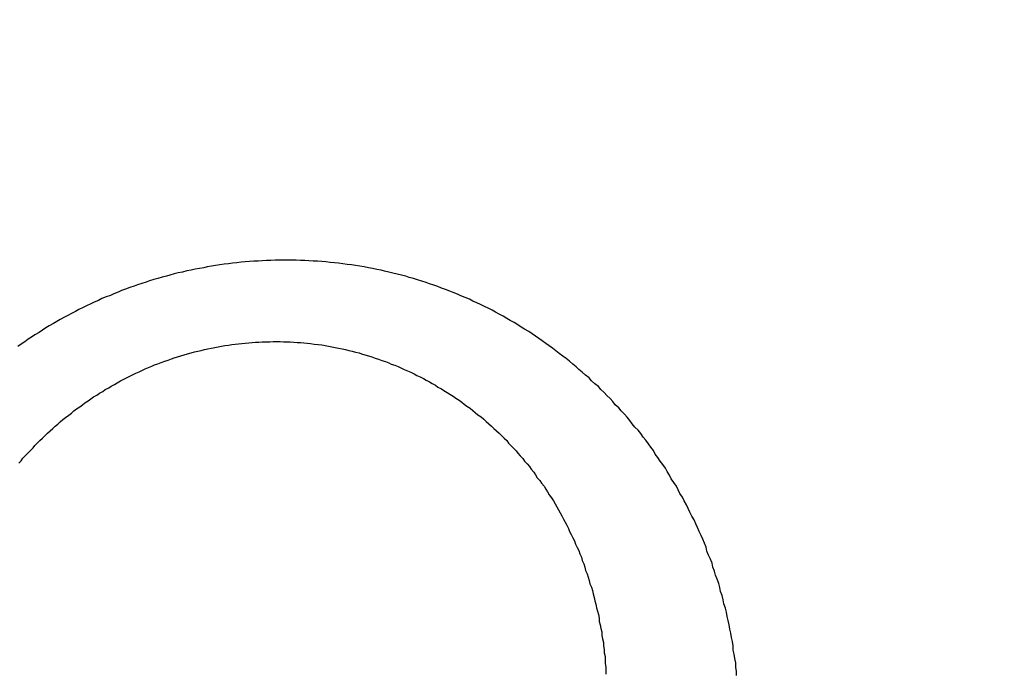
# Model space of a CAD drawing. Header units: millimetres. Extents: x 11979 to 23691, y 12825 to 41978.
# Tile 596 of 656: x 21622.862 to 21624.023, y 40479.165 to 40479.935. Entities that reach past the tile are written whole.
import ezdxf

# ---------------------------------------------------------------- set-up
doc = ezdxf.new("R2010")
doc.units = ezdxf.units.MM
for name, color, linetype in [('- niebieska cienka - izolacja', 120, 'Continuous'), ('-WYMIAR', 8, 'Continuous'), ('PROJEKTOWANE', 5, 'Continuous')]:
    doc.layers.add(name, color=color, linetype=linetype)
doc.styles.get("Standard").update_dxf_attribs({"font": 'arial.ttf'})
doc.dimstyles.new('CZA-KROPKA-50', dxfattribs={"dimtxt": 12, "dimasz": 1, "dimexe": 2, "dimexo": 25, "dimgap": 4, "dimtad": 1, "dimdec": 1, "dimrnd": 0.5, "dimzin": 9, "dimdsep": 46, "dimtxsty": 'Standard', "dimblk": 'CZA-KROPKA', "dimblk1": 'CZA-KROPKA', "dimblk2": 'CZA-KROPKA', "dimsah": 1, "dimcen": -20, "dimse1": 1, "dimse2": 1, "dimclrd": 8, "dimclre": 8, "dimclrt": 9, "dimadec": 0, "dimazin": 0, "dimtfac": 1, "dimtdec": 1, "dimtmove": 1, "dimatfit": 3, "dimldrblk": 'CZA-KROPKA', "dimfxl": 1, "dimtolj": 1, "dimtzin": 9, "dimarcsym": 0})

# ---------------------------------------------------------------- blocks, each defined once
blk = doc.blocks.new('CZA-KROPKA')
at = {"layer": '-WYMIAR', "linetype": 'ByBlock'}
for p, q in [((0, 10), (0, -10)), ((5, 0), (-5, 0))]:
    blk.add_line(p, q, dxfattribs=at)
at = {"layer": '-WYMIAR', "linetype": 'ByBlock', "const_width": 2.5}
blk.add_lwpolyline([(-1.25, 0, 1), (1.25, 0, 1)], format="xyb", close=True, dxfattribs=at)
blk = doc.blocks.new('*D1572')
at = {"layer": '-WYMIAR', "color": 8, "lineweight": -2}
blk.add_line((19929.2678, 40021.6846), (22203.2678, 40021.6846), dxfattribs=at)
at = {"layer": 'Defpoints', "color": 0}
for p in [(19928.2678, 40529.3414), (22204.2678, 40500.3414), (22204.2678, 40021.6846)]:
    blk.add_point(p, dxfattribs=at)
at = {"layer": '-WYMIAR', "color": 8, "lineweight": -2, "rotation": 180}
blk.add_blockref('CZA-KROPKA', (19928.2678, 40021.6846), dxfattribs=at)
at = {"layer": '-WYMIAR', "color": 8, "lineweight": -2}
blk.add_blockref('CZA-KROPKA', (22204.2678, 40021.6846), dxfattribs=at)
at = {"layer": '-WYMIAR', "color": 9, "insert": (21066.2678, 40031.8115), "char_height": 12, "attachment_point": 5}
blk.add_mtext('\\A1;2276', dxfattribs=at)
blk = doc.blocks.new('Pisuar NOVA PRO ze zintegrowanym ceramicznym sitkiem')
for points in [[(-0.004477, -0.24179, 0), (-0.004477, -0.24174, 0), (-0.004487, -0.24169, 0), (-0.004487, -0.24164, 0), (-0.004497, -0.241589, 0), (-0.004507, -0.241539, 0), (-0.004517, -0.24149, 0), (-0.004517, -0.24144, 0), (-0.004527, -0.24139, 0), (-0.004537, -0.24134, 0), (-0.004547, -0.24129, 0), (-0.004557, -0.241241, 0), (-0.004567, -0.241191, 0), (-0.004577, -0.241142, 0), (-0.004587, -0.241093, 0), (-0.004597, -0.241044, 0), (-0.004607, -0.240995, 0), (-0.004627, -0.240946, 0), (-0.004637, -0.240897, 0), (-0.004647, -0.240848, 0), (-0.004667, -0.2408, 0), (-0.004677, -0.240752, 0), (-0.004687, -0.240703, 0), (-0.004707, -0.240655, 0), (-0.004727, -0.240607, 0), (-0.004737, -0.24056, 0), (-0.004757, -0.240512, 0), (-0.004767, -0.240465, 0), (-0.004787, -0.240417, 0), (-0.004807, -0.24037, 0), (-0.004827, -0.240323, 0), (-0.004837, -0.240277, 0), (-0.004857, -0.24023, 0), (-0.004877, -0.240184, 0), (-0.004897, -0.240138, 0), (-0.004917, -0.240092, 0), (-0.004937, -0.240046, 0), (-0.004957, -0.240001, 0), (-0.004977, -0.239955, 0), (-0.005007, -0.23991, 0), (-0.005027, -0.239866, 0), (-0.005047, -0.239821, 0), (-0.005067, -0.239777, 0), (-0.005097, -0.239732, 0), (-0.005117, -0.239688, 0), (-0.005147, -0.239645, 0), (-0.005167, -0.239601, 0), (-0.005187, -0.239558, 0), (-0.005217, -0.239515, 0), (-0.005247, -0.239472, 0), (-0.005267, -0.23943, 0), (-0.005297, -0.239387, 0), (-0.005317, -0.239345, 0), (-0.005347, -0.239303, 0), (-0.005377, -0.239262, 0), (-0.005407, -0.239221, 0), (-0.005437, -0.23918, 0), (-0.005457, -0.239139, 0), (-0.005487, -0.239098, 0), (-0.005517, -0.239058, 0), (-0.005547, -0.239018, 0), (-0.005577, -0.238979, 0), (-0.005607, -0.238939, 0), (-0.005637, -0.2389, 0), (-0.005677, -0.238862, 0), (-0.005707, -0.238823, 0), (-0.005737, -0.238785, 0), (-0.005767, -0.238747, 0), (-0.005797, -0.238709, 0), (-0.005837, -0.238672, 0), (-0.005867, -0.238635, 0), (-0.005907, -0.238598, 0), (-0.005937, -0.238562, 0), (-0.005967, -0.238526, 0), (-0.006007, -0.23849, 0), (-0.006037, -0.238455, 0), (-0.006077, -0.23842, 0), (-0.006107, -0.238385, 0), (-0.006147, -0.238351, 0), (-0.006187, -0.238317, 0), (-0.006217, -0.238283, 0), (-0.006257, -0.238249, 0), (-0.006297, -0.238216, 0), (-0.006337, -0.238184, 0), (-0.006367, -0.238151, 0), (-0.006407, -0.238119, 0), (-0.006447, -0.238087, 0), (-0.006487, -0.238056, 0), (-0.006527, -0.238025, 0), (-0.006567, -0.237995, 0), (-0.006607, -0.237964, 0), (-0.006647, -0.237934, 0), (-0.006687, -0.237905, 0), (-0.006727, -0.237876, 0), (-0.006767, -0.237847, 0), (-0.006807, -0.237819, 0), (-0.006847, -0.237791, 0), (-0.006887, -0.237763, 0), (-0.006927, -0.237736, 0), (-0.006977, -0.237709, 0), (-0.007017, -0.237683, 0), (-0.007057, -0.237657, 0), (-0.007097, -0.237631, 0), (-0.007147, -0.237606, 0), (-0.007187, -0.237581, 0), (-0.007227, -0.237557, 0), (-0.007277, -0.237533, 0), (-0.007317, -0.237509, 0), (-0.007357, -0.237486, 0), (-0.007407, -0.237463, 0), (-0.007447, -0.237441, 0), (-0.007497, -0.237419, 0), (-0.007537, -0.237398, 0), (-0.007587, -0.237377, 0), (-0.007627, -0.237356, 0), (-0.007677, -0.237336, 0), (-0.007727, -0.237316, 0), (-0.007767, -0.237297, 0), (-0.007817, -0.237278, 0), (-0.007857, -0.237259, 0), (-0.007907, -0.237241, 0), (-0.007957, -0.237224, 0), (-0.007997, -0.237206, 0), (-0.008047, -0.23719, 0), (-0.008097, -0.237173, 0), (-0.008137, -0.237158, 0), (-0.008187, -0.237142, 0), (-0.008237, -0.237127, 0), (-0.008287, -0.237113, 0), (-0.008337, -0.237099, 0), (-0.008377, -0.237085, 0), (-0.008427, -0.237072, 0), (-0.008477, -0.23706, 0), (-0.008527, -0.237048, 0), (-0.008577, -0.237036, 0), (-0.008627, -0.237025, 0), (-0.008667, -0.237014, 0), (-0.008717, -0.237004, 0), (-0.008767, -0.236994, 0), (-0.008817, -0.236985, 0), (-0.008867, -0.236976, 0), (-0.008917, -0.236967, 0), (-0.008967, -0.236959, 0), (-0.009017, -0.236952, 0), (-0.009067, -0.236945, 0), (-0.009117, -0.236938, 0), (-0.009167, -0.236932, 0), (-0.009217, -0.236927, 0), (-0.009267, -0.236922, 0), (-0.009317, -0.236917, 0), (-0.009367, -0.236913, 0), (-0.009417, -0.236909, 0), (-0.009467, -0.236906, 0), (-0.009517, -0.236903, 0), (-0.009567, -0.236901, 0), (-0.009617, -0.236899, 0), (-0.009667, -0.236897, 0), (-0.009717, -0.236896, 0), (-0.009767, -0.236896, 0), (-0.009817, -0.236896, 0), (-0.009867, -0.236896, 0), (-0.009917, -0.236897, 0), (-0.009967, -0.236899, 0), (-0.010017, -0.236901, 0), (-0.010067, -0.236903, 0), (-0.010117, -0.236906, 0), (-0.010167, -0.236909, 0), (-0.010217, -0.236913, 0), (-0.010267, -0.236917, 0), (-0.010317, -0.236921, 0), (-0.010367, -0.236926, 0), (-0.010417, -0.236932, 0), (-0.010467, -0.236938, 0), (-0.010517, -0.236944, 0), (-0.010567, -0.236951, 0), (-0.010617, -0.236959, 0), (-0.010667, -0.236967, 0), (-0.010717, -0.236975, 0), (-0.010757, -0.236984, 0), (-0.010807, -0.236993, 0), (-0.010857, -0.237003, 0), (-0.010907, -0.237013, 0), (-0.010957, -0.237023, 0), (-0.011007, -0.237035, 0), (-0.011057, -0.237046, 0), (-0.011107, -0.237058, 0), (-0.011157, -0.237071, 0), (-0.011197, -0.237083, 0), (-0.011247, -0.237097, 0), (-0.011297, -0.237111, 0), (-0.011347, -0.237125, 0), (-0.011397, -0.237139, 0), (-0.011437, -0.237155, 0), (-0.011487, -0.23717, 0), (-0.011537, -0.237186, 0), (-0.011577, -0.237203, 0), (-0.011627, -0.237219, 0), (-0.011677, -0.237237, 0), (-0.011727, -0.237254, 0), (-0.011767, -0.237273, 0), (-0.011817, -0.237291, 0), (-0.011857, -0.23731, 0), (-0.011907, -0.237329, 0), (-0.011957, -0.237349, 0), (-0.011997, -0.237369, 0), (-0.012047, -0.23739, 0), (-0.012087, -0.237411, 0), (-0.012137, -0.237433, 0), (-0.012177, -0.237454, 0), (-0.012227, -0.237477, 0), (-0.012267, -0.237499, 0), (-0.012317, -0.237522, 0), (-0.012357, -0.237546, 0), (-0.012397, -0.237569, 0), (-0.012447, -0.237594, 0), (-0.012487, -0.237618, 0), (-0.012527, -0.237643, 0), (-0.012577, -0.237668, 0), (-0.012617, -0.237694, 0), (-0.012657, -0.23772, 0), (-0.012697, -0.237747, 0), (-0.012747, -0.237774, 0), (-0.012787, -0.237801, 0), (-0.012827, -0.237828, 0), (-0.012867, -0.237856, 0), (-0.012907, -0.237884, 0), (-0.012947, -0.237913, 0)], [(-0.012937, -0.239289, 0), (-0.012907, -0.239258, 0), (-0.012887, -0.239227, 0), (-0.012857, -0.239197, 0), (-0.012827, -0.239167, 0), (-0.012797, -0.239137, 0), (-0.012767, -0.239107, 0), (-0.012747, -0.239078, 0), (-0.012717, -0.239049, 0), (-0.012687, -0.23902, 0), (-0.012657, -0.238992, 0), (-0.012627, -0.238963, 0), (-0.012597, -0.238935, 0), (-0.012567, -0.238908, 0), (-0.012537, -0.23888, 0), (-0.012507, -0.238853, 0), (-0.012477, -0.238827, 0), (-0.012447, -0.2388, 0), (-0.012417, -0.238774, 0), (-0.012387, -0.238748, 0), (-0.012347, -0.238723, 0), (-0.012317, -0.238697, 0), (-0.012287, -0.238672, 0), (-0.012257, -0.238648, 0), (-0.012217, -0.238624, 0), (-0.012187, -0.2386, 0), (-0.012157, -0.238576, 0), (-0.012117, -0.238553, 0), (-0.012087, -0.23853, 0), (-0.012057, -0.238507, 0), (-0.012017, -0.238485, 0), (-0.011987, -0.238463, 0), (-0.011947, -0.238441, 0), (-0.011917, -0.23842, 0), (-0.011877, -0.238399, 0), (-0.011847, -0.238379, 0), (-0.011807, -0.238359, 0), (-0.011777, -0.238339, 0), (-0.011737, -0.238319, 0), (-0.011707, -0.2383, 0), (-0.011667, -0.238282, 0), (-0.011627, -0.238263, 0), (-0.011597, -0.238245, 0), (-0.011557, -0.238228, 0), (-0.011517, -0.23821, 0), (-0.011487, -0.238194, 0), (-0.011447, -0.238177, 0), (-0.011407, -0.238161, 0), (-0.011367, -0.238145, 0), (-0.011337, -0.23813, 0), (-0.011297, -0.238115, 0), (-0.011257, -0.238101, 0), (-0.011217, -0.238086, 0), (-0.011177, -0.238073, 0), (-0.011137, -0.238059, 0), (-0.011107, -0.238046, 0), (-0.011067, -0.238034, 0), (-0.011027, -0.238022, 0), (-0.010987, -0.23801, 0), (-0.010947, -0.237999, 0), (-0.010907, -0.237988, 0), (-0.010867, -0.237977, 0), (-0.010827, -0.237967, 0), (-0.010787, -0.237958, 0), (-0.010747, -0.237949, 0), (-0.010707, -0.23794, 0), (-0.010667, -0.237931, 0), (-0.010627, -0.237923, 0), (-0.010587, -0.237916, 0), (-0.010547, -0.237909, 0), (-0.010507, -0.237902, 0), (-0.010467, -0.237896, 0), (-0.010427, -0.23789, 0), (-0.010387, -0.237885, 0), (-0.010347, -0.23788, 0), (-0.010307, -0.237876, 0), (-0.010267, -0.237872, 0), (-0.010227, -0.237868, 0), (-0.010187, -0.237865, 0), (-0.010147, -0.237862, 0), (-0.010107, -0.23786, 0), (-0.010067, -0.237858, 0), (-0.010027, -0.237857, 0), (-0.009977, -0.237856, 0), (-0.009937, -0.237855, 0), (-0.009897, -0.237855, 0), (-0.009857, -0.237855, 0), (-0.009817, -0.237856, 0), (-0.009777, -0.237858, 0), (-0.009737, -0.237859, 0), (-0.009697, -0.237861, 0), (-0.009657, -0.237864, 0), (-0.009617, -0.237867, 0), (-0.009577, -0.237871, 0), (-0.009537, -0.237875, 0), (-0.009497, -0.237879, 0), (-0.009457, -0.237884, 0), (-0.009407, -0.23789, 0), (-0.009367, -0.237895, 0), (-0.009327, -0.237902, 0), (-0.009287, -0.237908, 0), (-0.009247, -0.237916, 0), (-0.009207, -0.237923, 0), (-0.009167, -0.237931, 0), (-0.009127, -0.23794, 0), (-0.009087, -0.237949, 0), (-0.009047, -0.237958, 0), (-0.009007, -0.237968, 0), (-0.008967, -0.237978, 0), (-0.008927, -0.237989, 0), (-0.008897, -0.238, 0), (-0.008857, -0.238012, 0), (-0.008817, -0.238024, 0), (-0.008777, -0.238036, 0), (-0.008737, -0.238049, 0), (-0.008697, -0.238062, 0), (-0.008657, -0.238076, 0), (-0.008617, -0.23809, 0), (-0.008577, -0.238104, 0), (-0.008547, -0.238119, 0), (-0.008507, -0.238134, 0), (-0.008467, -0.23815, 0), (-0.008427, -0.238166, 0), (-0.008397, -0.238183, 0), (-0.008357, -0.2382, 0), (-0.008317, -0.238217, 0), (-0.008277, -0.238235, 0), (-0.008247, -0.238253, 0), (-0.008207, -0.238271, 0), (-0.008167, -0.23829, 0), (-0.008137, -0.238309, 0), (-0.008097, -0.238329, 0), (-0.008067, -0.238349, 0), (-0.008027, -0.238369, 0), (-0.007997, -0.23839, 0), (-0.007957, -0.238411, 0), (-0.007927, -0.238432, 0), (-0.007887, -0.238454, 0), (-0.007857, -0.238476, 0), (-0.007817, -0.238499, 0), (-0.007787, -0.238521, 0), (-0.007747, -0.238545, 0), (-0.007717, -0.238568, 0), (-0.007687, -0.238592, 0), (-0.007657, -0.238616, 0), (-0.007617, -0.238641, 0), (-0.007587, -0.238666, 0), (-0.007557, -0.238691, 0), (-0.007527, -0.238717, 0), (-0.007487, -0.238743, 0), (-0.007457, -0.238769, 0), (-0.007427, -0.238796, 0), (-0.007397, -0.238823, 0), (-0.007367, -0.23885, 0), (-0.007337, -0.238878, 0), (-0.007307, -0.238906, 0), (-0.007277, -0.238934, 0), (-0.007247, -0.238962, 0), (-0.007217, -0.238991, 0), (-0.007187, -0.23902, 0), (-0.007167, -0.23905, 0), (-0.007137, -0.239079, 0), (-0.007107, -0.239109, 0), (-0.007077, -0.23914, 0), (-0.007057, -0.23917, 0), (-0.007027, -0.239201, 0), (-0.006997, -0.239232, 0), (-0.006977, -0.239264, 0), (-0.006947, -0.239295, 0), (-0.006917, -0.239327, 0), (-0.006897, -0.239359, 0), (-0.006867, -0.239392, 0), (-0.006847, -0.239425, 0), (-0.006827, -0.239458, 0), (-0.006797, -0.239491, 0), (-0.006777, -0.239524, 0), (-0.006747, -0.239558, 0), (-0.006727, -0.239592, 0), (-0.006707, -0.239626, 0), (-0.006687, -0.239661, 0), (-0.006657, -0.239695, 0), (-0.006637, -0.23973, 0), (-0.006617, -0.239766, 0), (-0.006597, -0.239801, 0), (-0.006577, -0.239837, 0), (-0.006557, -0.239872, 0), (-0.006537, -0.239908, 0), (-0.006517, -0.239945, 0), (-0.006497, -0.239981, 0), (-0.006477, -0.240018, 0), (-0.006457, -0.240055, 0), (-0.006447, -0.240092, 0), (-0.006427, -0.240129, 0), (-0.006407, -0.240166, 0), (-0.006387, -0.240204, 0), (-0.006377, -0.240242, 0), (-0.006357, -0.24028, 0), (-0.006337, -0.240318, 0), (-0.006327, -0.240356, 0), (-0.006307, -0.240395, 0), (-0.006297, -0.240434, 0), (-0.006277, -0.240472, 0), (-0.006267, -0.240511, 0), (-0.006257, -0.240551, 0), (-0.006237, -0.24059, 0), (-0.006227, -0.240629, 0), (-0.006217, -0.240669, 0), (-0.006207, -0.240709, 0), (-0.006187, -0.240748, 0), (-0.006177, -0.240788, 0), (-0.006167, -0.240828, 0), (-0.006157, -0.240869, 0), (-0.006147, -0.240909, 0), (-0.006137, -0.240949, 0), (-0.006127, -0.24099, 0), (-0.006117, -0.24103, 0), (-0.006107, -0.241071, 0), (-0.006097, -0.241112, 0), (-0.006097, -0.241152, 0), (-0.006087, -0.241193, 0), (-0.006077, -0.241234, 0), (-0.006067, -0.241275, 0), (-0.006067, -0.241317, 0), (-0.006057, -0.241358, 0), (-0.006047, -0.241399, 0), (-0.006047, -0.24144, 0), (-0.006037, -0.241482, 0), (-0.006037, -0.241523, 0), (-0.006027, -0.241564, 0), (-0.006027, -0.241606, 0), (-0.006027, -0.241647, 0), (-0.006017, -0.241689, 0), (-0.006017, -0.24173, 0), (-0.006017, -0.241772, 0)]]:
    blk.add_polyline3d(points)

msp = doc.modelspace()

# ---------------------------------------------------------------- hatches: boundary and pattern name
at = {"layer": '- niebieska cienka - izolacja'}
h = msp.add_hatch(dxfattribs=at)
h.set_pattern_fill('ANSI31', color=5, scale=10)
h.set_pattern_definition([(315, (8112.473, 14221.135), (19.7999996, -4e-15), [3.394112, -24.607316]), (315, (8112.473, 14240.935), (19.7999996, -4e-15), [3.394112, -24.607316]), (315, (8126.073, 14214.135), (19.7999996, -4e-15), [3.959798, -24.04163]), (315, (8126.073, 14233.935), (19.7999996, -4e-15), [3.959798, -24.04163]), (0, (8122.273, 14219.935), (0, 19.8), [0.2, -19.6]), (90, (8122.473, 14219.935), (-19.8, 1e-15), [0.2, -19.6]), (0, (8122.473, 14220.135), (0, 19.8), [0.2, -19.6]), (0, (8122.673, 14220.135), (0, 19.8), [0.2, -19.6]), (0, (8122.873, 14220.135), (0, 19.8), [0.2, -19.6]), (0, (8123.073, 14220.135), (0, 19.8), [0.2, -19.6]), (90, (8123.273, 14219.935), (-19.8, 1e-15), [0.2, -19.6]), (0, (8123.273, 14219.935), (0, 19.8), [0.2, -19.6]), (90, (8123.473, 14219.735), (-19.8, 1e-15), [0.2, -19.6]), (0, (8123.473, 14219.735), (0, 19.8), [0.2, -19.6]), (90, (8123.673, 14219.535), (-19.8, 1e-15), [0.2, -19.6]), (90, (8123.673, 14219.335), (-19.8, 1e-15), [0.2, -19.6]), (90, (8123.673, 14219.135), (-19.8, 1e-15), [0.2, -19.6]), (90, (8123.673, 14218.935), (-19.8, 1e-15), [0.2, -19.6]), (0, (8123.473, 14218.935), (0, 19.8), [0.2, -19.6]), (90, (8123.473, 14218.735), (-19.8, 1e-15), [0.2, -19.6]), (0, (8123.273, 14218.735), (0, 19.8), [0.2, -19.6]), (90, (8123.273, 14218.535), (-19.8, 1e-15), [0.2, -19.6]), (0, (8123.073, 14218.535), (0, 19.8), [0.2, -19.6]), (0, (8122.873, 14218.535), (0, 19.8), [0.2, -19.6]), (0, (8122.673, 14218.535), (0, 19.8), [0.2, -19.6]), (0, (8122.473, 14218.535), (0, 19.8), [0.2, -19.6]), (90, (8122.473, 14218.535), (-19.8, 1e-15), [0.2, -19.6]), (0, (8122.273, 14218.735), (0, 19.8), [0.2, -19.6]), (90, (8122.273, 14218.735), (-19.8, 1e-15), [0.2, -19.6]), (0, (8122.073, 14218.935), (0, 19.8), [0.2, -19.6]), (90, (8122.073, 14218.935), (-19.8, 1e-15), [0.2, -19.6]), (90, (8122.073, 14219.135), (-19.8, 1e-15), [0.2, -19.6]), (90, (8122.073, 14219.335), (-19.8, 1e-15), [0.2, -19.6]), (90, (8122.073, 14219.535), (-19.8, 1e-15), [0.2, -19.6]), (0, (8122.073, 14219.735), (0, 19.8), [0.2, -19.6]), (90, (8122.273, 14219.735), (-19.8, 1e-15), [0.2, -19.6]), (90, (8119.273, 14202.735), (-19.8, 1e-15), [0.2, -19.6]), (0, (8119.073, 14202.735), (0, 19.8), [0.2, -19.6]), (90, (8119.073, 14202.535), (-19.8, 1e-15), [0.2, -19.6]), (90, (8119.073, 14202.335), (-19.8, 1e-15), [0.2, -19.6]), (90, (8119.073, 14202.135), (-19.8, 1e-15), [0.2, -19.6]), (90, (8119.073, 14201.935), (-19.8, 1e-15), [0.2, -19.6]), (0, (8119.073, 14201.935), (0, 19.8), [0.2, -19.6]), (90, (8119.273, 14201.735), (-19.8, 1e-15), [0.2, -19.6]), (0, (8119.273, 14201.735), (0, 19.8), [0.2, -19.6]), (90, (8119.473, 14201.535), (-19.8, 1e-15), [0.2, -19.6]), (0, (8119.473, 14201.535), (0, 19.8), [0.2, -19.6]), (90, (8119.673, 14201.335), (-19.8, 1e-15), [0.2, -19.6]), (0, (8119.673, 14201.335), (0, 19.8), [0.2, -19.6]), (0, (8119.873, 14201.335), (0, 19.8), [0.2, -19.6]), (0, (8120.073, 14201.335), (0, 19.8), [0.2, -19.6]), (0, (8120.273, 14201.335), (0, 19.8), [0.2, -19.6]), (90, (8120.473, 14201.335), (-19.8, 1e-15), [0.2, -19.6]), (0, (8120.473, 14201.535), (0, 19.8), [0.2, -19.6]), (90, (8120.673, 14201.535), (-19.8, 1e-15), [0.2, -19.6]), (0, (8120.673, 14201.735), (0, 19.8), [0.2, -19.6]), (90, (8120.873, 14201.735), (-19.8, 1e-15), [0.2, -19.6]), (0, (8120.873, 14201.935), (0, 19.8), [0.2, -19.6]), (90, (8121.073, 14201.935), (-19.8, 1e-15), [0.2, -19.6]), (90, (8121.073, 14202.135), (-19.8, 1e-15), [0.2, -19.6]), (90, (8121.073, 14202.335), (-19.8, 1e-15), [0.2, -19.6]), (90, (8121.073, 14202.535), (-19.8, 1e-15), [0.2, -19.6]), (0, (8120.873, 14202.735), (0, 19.8), [0.2, -19.6]), (90, (8120.873, 14202.735), (-19.8, 1e-15), [0.2, -19.6]), (0, (8120.673, 14202.935), (0, 19.8), [0.2, -19.6]), (90, (8120.673, 14202.935), (-19.8, 1e-15), [0.2, -19.6]), (0, (8120.473, 14203.135), (0, 19.8), [0.2, -19.6]), (90, (8120.473, 14203.135), (-19.8, 1e-15), [0.2, -19.6]), (0, (8120.273, 14203.335), (0, 19.8), [0.2, -19.6]), (0, (8120.073, 14203.335), (0, 19.8), [0.2, -19.6]), (0, (8119.873, 14203.335), (0, 19.8), [0.2, -19.6]), (0, (8119.673, 14203.335), (0, 19.8), [0.2, -19.6]), (90, (8119.673, 14203.135), (-19.8, 1e-15), [0.2, -19.6]), (0, (8119.473, 14203.135), (0, 19.8), [0.2, -19.6]), (90, (8119.473, 14202.935), (-19.8, 1e-15), [0.2, -19.6]), (0, (8119.273, 14202.935), (0, 19.8), [0.2, -19.6]), (90, (8122.273, 14203.335), (-19.8, 1e-15), [0.2, -19.6]), (0, (8122.273, 14203.535), (0, 19.8), [0.2, -19.6]), (90, (8122.473, 14203.535), (-19.8, 1e-15), [0.2, -19.6]), (0, (8122.473, 14203.735), (0, 19.8), [0.2, -19.6]), (0, (8122.673, 14203.735), (0, 19.8), [0.2, -19.6]), (0, (8122.873, 14203.735), (0, 19.8), [0.2, -19.6]), (0, (8123.073, 14203.735), (0, 19.8), [0.2, -19.6]), (0, (8123.273, 14203.735), (0, 19.8), [0.2, -19.6]), (0, (8123.473, 14203.735), (0, 19.8), [0.2, -19.6]), (90, (8123.673, 14203.535), (-19.8, 1e-15), [0.2, -19.6]), (0, (8123.673, 14203.535), (0, 19.8), [0.2, -19.6]), (90, (8123.873, 14203.335), (-19.8, 1e-15), [0.2, -19.6]), (0, (8123.873, 14203.335), (0, 19.8), [0.2, -19.6]), (90, (8124.073, 14203.135), (-19.8, 1e-15), [0.2, -19.6]), (0, (8124.073, 14203.135), (0, 19.8), [0.2, -19.6]), (90, (8124.273, 14202.935), (-19.8, 1e-15), [0.2, -19.6]), (90, (8124.273, 14202.735), (-19.8, 1e-15), [0.2, -19.6]), (90, (8124.273, 14202.535), (-19.8, 1e-15), [0.2, -19.6]), (90, (8124.273, 14202.335), (-19.8, 1e-15), [0.2, -19.6]), (90, (8124.273, 14202.135), (-19.8, 1e-15), [0.2, -19.6]), (90, (8124.273, 14201.935), (-19.8, 1e-15), [0.2, -19.6]), (0, (8124.073, 14201.935), (0, 19.8), [0.2, -19.6]), (90, (8124.073, 14201.735), (-19.8, 1e-15), [0.2, -19.6]), (0, (8123.873, 14201.735), (0, 19.8), [0.2, -19.6]), (90, (8123.873, 14201.535), (-19.8, 1e-15), [0.2, -19.6]), (0, (8123.673, 14201.535), (0, 19.8), [0.2, -19.6]), (90, (8123.673, 14201.335), (-19.8, 1e-15), [0.2, -19.6]), (0, (8123.473, 14201.335), (0, 19.8), [0.2, -19.6]), (0, (8123.273, 14201.335), (0, 19.8), [0.2, -19.6]), (0, (8123.073, 14201.335), (0, 19.8), [0.2, -19.6]), (0, (8122.873, 14201.335), (0, 19.8), [0.2, -19.6]), (0, (8122.673, 14201.335), (0, 19.8), [0.2, -19.6]), (0, (8122.473, 14201.335), (0, 19.8), [0.2, -19.6]), (90, (8122.473, 14201.335), (-19.8, 1e-15), [0.2, -19.6]), (0, (8122.273, 14201.535), (0, 19.8), [0.2, -19.6]), (90, (8122.273, 14201.535), (-19.8, 1e-15), [0.2, -19.6]), (0, (8122.073, 14201.735), (0, 19.8), [0.2, -19.6]), (90, (8122.073, 14201.735), (-19.8, 1e-15), [0.2, -19.6]), (0, (8121.873, 14201.935), (0, 19.8), [0.2, -19.6]), (90, (8121.873, 14201.935), (-19.8, 1e-15), [0.2, -19.6]), (90, (8121.873, 14202.135), (-19.8, 1e-15), [0.2, -19.6]), (90, (8121.873, 14202.335), (-19.8, 1e-15), [0.2, -19.6]), (90, (8121.873, 14202.535), (-19.8, 1e-15), [0.2, -19.6]), (90, (8121.873, 14202.735), (-19.8, 1e-15), [0.2, -19.6]), (90, (8121.873, 14202.935), (-19.8, 1e-15), [0.2, -19.6]), (0, (8121.873, 14203.135), (0, 19.8), [0.2, -19.6]), (90, (8122.073, 14203.135), (-19.8, 1e-15), [0.2, -19.6]), (0, (8122.073, 14203.335), (0, 19.8), [0.2, -19.6]), (0, (8114.073, 14217.935), (0, 19.8), [0.2, -19.6]), (90, (8114.273, 14217.935), (-19.8, 1e-15), [0.2, -19.6]), (0, (8114.273, 14218.135), (0, 19.8), [0.2, -19.6]), (0, (8114.473, 14218.135), (0, 19.8), [0.2, -19.6]), (0, (8114.673, 14218.135), (0, 19.8), [0.2, -19.6]), (0, (8114.873, 14218.135), (0, 19.8), [0.2, -19.6]), (90, (8115.073, 14217.935), (-19.8, 1e-15), [0.2, -19.6]), (0, (8115.073, 14217.935), (0, 19.8), [0.2, -19.6]), (90, (8115.273, 14217.735), (-19.8, 1e-15), [0.2, -19.6]), (0, (8115.273, 14217.735), (0, 19.8), [0.2, -19.6]), (90, (8115.473, 14217.535), (-19.8, 1e-15), [0.2, -19.6]), (90, (8115.473, 14217.335), (-19.8, 1e-15), [0.2, -19.6]), (90, (8115.473, 14217.135), (-19.8, 1e-15), [0.2, -19.6]), (90, (8115.473, 14216.935), (-19.8, 1e-15), [0.2, -19.6]), (0, (8115.273, 14216.935), (0, 19.8), [0.2, -19.6]), (90, (8115.273, 14216.735), (-19.8, 1e-15), [0.2, -19.6]), (0, (8115.073, 14216.735), (0, 19.8), [0.2, -19.6]), (90, (8115.073, 14216.535), (-19.8, 1e-15), [0.2, -19.6]), (0, (8114.873, 14216.535), (0, 19.8), [0.2, -19.6]), (0, (8114.673, 14216.535), (0, 19.8), [0.2, -19.6]), (0, (8114.473, 14216.535), (0, 19.8), [0.2, -19.6]), (0, (8114.273, 14216.535), (0, 19.8), [0.2, -19.6]), (90, (8114.273, 14216.535), (-19.8, 1e-15), [0.2, -19.6]), (0, (8114.073, 14216.735), (0, 19.8), [0.2, -19.6]), (90, (8114.073, 14216.735), (-19.8, 1e-15), [0.2, -19.6]), (0, (8113.873, 14216.935), (0, 19.8), [0.2, -19.6]), (90, (8113.873, 14216.935), (-19.8, 1e-15), [0.2, -19.6]), (90, (8113.873, 14217.135), (-19.8, 1e-15), [0.2, -19.6]), (90, (8113.873, 14217.335), (-19.8, 1e-15), [0.2, -19.6]), (90, (8113.873, 14217.535), (-19.8, 1e-15), [0.2, -19.6]), (0, (8113.873, 14217.735), (0, 19.8), [0.2, -19.6]), (90, (8114.073, 14217.735), (-19.8, 1e-15), [0.2, -19.6]), (90, (8111.073, 14216.735), (-19.8, 1e-15), [0.2, -19.6]), (0, (8111.073, 14216.935), (0, 19.8), [0.2, -19.6]), (90, (8111.273, 14216.935), (-19.8, 1e-15), [0.2, -19.6]), (0, (8111.273, 14217.135), (0, 19.8), [0.2, -19.6]), (0, (8111.473, 14217.135), (0, 19.8), [0.2, -19.6]), (0, (8111.673, 14217.135), (0, 19.8), [0.2, -19.6]), (0, (8111.873, 14217.135), (0, 19.8), [0.2, -19.6]), (0, (8112.073, 14217.135), (0, 19.8), [0.2, -19.6]), (0, (8112.273, 14217.135), (0, 19.8), [0.2, -19.6]), (90, (8112.473, 14216.935), (-19.8, 1e-15), [0.2, -19.6]), (0, (8112.473, 14216.935), (0, 19.8), [0.2, -19.6]), (90, (8112.673, 14216.735), (-19.8, 1e-15), [0.2, -19.6]), (0, (8112.673, 14216.735), (0, 19.8), [0.2, -19.6]), (90, (8112.873, 14216.535), (-19.8, 1e-15), [0.2, -19.6]), (0, (8112.873, 14216.535), (0, 19.8), [0.2, -19.6]), (90, (8113.073, 14216.335), (-19.8, 1e-15), [0.2, -19.6]), (90, (8113.073, 14216.135), (-19.8, 1e-15), [0.2, -19.6]), (90, (8113.073, 14215.935), (-19.8, 1e-15), [0.2, -19.6]), (90, (8113.073, 14215.735), (-19.8, 1e-15), [0.2, -19.6]), (90, (8113.073, 14215.535), (-19.8, 1e-15), [0.2, -19.6]), (90, (8113.073, 14215.335), (-19.8, 1e-15), [0.2, -19.6]), (0, (8112.873, 14215.335), (0, 19.8), [0.2, -19.6]), (90, (8112.873, 14215.135), (-19.8, 1e-15), [0.2, -19.6]), (0, (8112.673, 14215.135), (0, 19.8), [0.2, -19.6]), (90, (8112.673, 14214.935), (-19.8, 1e-15), [0.2, -19.6]), (0, (8112.473, 14214.935), (0, 19.8), [0.2, -19.6]), (90, (8112.473, 14214.735), (-19.8, 1e-15), [0.2, -19.6]), (0, (8112.273, 14214.735), (0, 19.8), [0.2, -19.6]), (0, (8112.073, 14214.735), (0, 19.8), [0.2, -19.6]), (0, (8111.873, 14214.735), (0, 19.8), [0.2, -19.6]), (0, (8111.673, 14214.735), (0, 19.8), [0.2, -19.6]), (0, (8111.473, 14214.735), (0, 19.8), [0.2, -19.6]), (0, (8111.273, 14214.735), (0, 19.8), [0.2, -19.6]), (90, (8111.273, 14214.735), (-19.8, 1e-15), [0.2, -19.6]), (0, (8111.073, 14214.935), (0, 19.8), [0.2, -19.6]), (90, (8111.073, 14214.935), (-19.8, 1e-15), [0.2, -19.6]), (0, (8110.873, 14215.135), (0, 19.8), [0.2, -19.6]), (90, (8110.873, 14215.135), (-19.8, 1e-15), [0.2, -19.6]), (0, (8110.673, 14215.335), (0, 19.8), [0.2, -19.6]), (90, (8110.673, 14215.335), (-19.8, 1e-15), [0.2, -19.6]), (90, (8110.673, 14215.535), (-19.8, 1e-15), [0.2, -19.6]), (90, (8110.673, 14215.735), (-19.8, 1e-15), [0.2, -19.6]), (90, (8110.673, 14215.935), (-19.8, 1e-15), [0.2, -19.6]), (90, (8110.673, 14216.135), (-19.8, 1e-15), [0.2, -19.6]), (90, (8110.673, 14216.335), (-19.8, 1e-15), [0.2, -19.6]), (0, (8110.673, 14216.535), (0, 19.8), [0.2, -19.6]), (90, (8110.873, 14216.535), (-19.8, 1e-15), [0.2, -19.6]), (0, (8110.873, 14216.735), (0, 19.8), [0.2, -19.6]), (90, (8113.273, 14214.335), (-19.8, 1e-15), [0.2, -19.6]), (0, (8113.073, 14214.335), (0, 19.8), [0.2, -19.6]), (90, (8113.073, 14214.135), (-19.8, 1e-15), [0.2, -19.6]), (90, (8113.073, 14213.935), (-19.8, 1e-15), [0.2, -19.6]), (90, (8113.073, 14213.735), (-19.8, 1e-15), [0.2, -19.6]), (90, (8113.073, 14213.535), (-19.8, 1e-15), [0.2, -19.6]), (0, (8113.073, 14213.535), (0, 19.8), [0.2, -19.6]), (90, (8113.273, 14213.335), (-19.8, 1e-15), [0.2, -19.6]), (0, (8113.273, 14213.335), (0, 19.8), [0.2, -19.6]), (90, (8113.473, 14213.135), (-19.8, 1e-15), [0.2, -19.6]), (0, (8113.473, 14213.135), (0, 19.8), [0.2, -19.6]), (90, (8113.673, 14212.935), (-19.8, 1e-15), [0.2, -19.6]), (0, (8113.673, 14212.935), (0, 19.8), [0.2, -19.6]), (0, (8113.873, 14212.935), (0, 19.8), [0.2, -19.6]), (0, (8114.073, 14212.935), (0, 19.8), [0.2, -19.6]), (0, (8114.273, 14212.935), (0, 19.8), [0.2, -19.6]), (90, (8114.473, 14212.935), (-19.8, 1e-15), [0.2, -19.6]), (0, (8114.473, 14213.135), (0, 19.8), [0.2, -19.6]), (90, (8114.673, 14213.135), (-19.8, 1e-15), [0.2, -19.6]), (0, (8114.673, 14213.335), (0, 19.8), [0.2, -19.6]), (90, (8114.873, 14213.335), (-19.8, 1e-15), [0.2, -19.6]), (0, (8114.873, 14213.535), (0, 19.8), [0.2, -19.6]), (90, (8115.073, 14213.535), (-19.8, 1e-15), [0.2, -19.6]), (90, (8115.073, 14213.735), (-19.8, 1e-15), [0.2, -19.6]), (90, (8115.073, 14213.935), (-19.8, 1e-15), [0.2, -19.6]), (90, (8115.073, 14214.135), (-19.8, 1e-15), [0.2, -19.6]), (0, (8114.873, 14214.335), (0, 19.8), [0.2, -19.6]), (90, (8114.873, 14214.335), (-19.8, 1e-15), [0.2, -19.6]), (0, (8114.673, 14214.535), (0, 19.8), [0.2, -19.6]), (90, (8114.673, 14214.535), (-19.8, 1e-15), [0.2, -19.6]), (0, (8114.473, 14214.735), (0, 19.8), [0.2, -19.6]), (90, (8114.473, 14214.735), (-19.8, 1e-15), [0.2, -19.6]), (0, (8114.273, 14214.935), (0, 19.8), [0.2, -19.6]), (0, (8114.073, 14214.935), (0, 19.8), [0.2, -19.6]), (0, (8113.873, 14214.935), (0, 19.8), [0.2, -19.6]), (0, (8113.673, 14214.935), (0, 19.8), [0.2, -19.6]), (90, (8113.673, 14214.735), (-19.8, 1e-15), [0.2, -19.6]), (0, (8113.473, 14214.735), (0, 19.8), [0.2, -19.6]), (90, (8113.473, 14214.535), (-19.8, 1e-15), [0.2, -19.6]), (0, (8113.273, 14214.535), (0, 19.8), [0.2, -19.6]), (315, (8123.673, 14206.535), (19.7999996, -4e-15), [4.24264, -23.758788]), (315, (8123.673, 14226.335), (19.7999996, -4e-15), [4.24264, -23.758788]), (315, (8119.673, 14204.135), (19.7999996, -4e-15), [3.959798, -24.04163]), (315, (8119.673, 14223.935), (19.7999996, -4e-15), [3.959798, -24.04163]), (315, (8116.073, 14210.935), (19.7999996, -4e-15), [4.24264, -23.758788]), (315, (8116.073, 14230.735), (19.7999996, -4e-15), [4.24264, -23.758788]), (315, (8113.473, 14216.735), (19.7999996, -4e-15), [3.676956, -24.324474]), (315, (8113.473, 14236.535), (19.7999996, -4e-15), [3.676956, -24.324474]), (315, (8120.273, 14212.535), (19.7999996, -4e-15), [4.24264, -23.758788]), (315, (8120.273, 14232.335), (19.7999996, -4e-15), [4.24264, -23.758788]), (315, (8118.273, 14218.335), (19.7999996, -4e-15), [3.676956, -24.324474]), (315, (8118.273, 14238.135), (19.7999996, -4e-15), [3.676956, -24.324474]), (315, (8116.473, 14203.935), (19.7999996, -4e-15), [3.676956, -24.324474]), (315, (8116.473, 14223.735), (19.7999996, -4e-15), [3.676956, -24.324474]), (315, (8109.073, 14206.935), (19.7999996, -4e-15), [3.676956, -24.324474]), (315, (8109.073, 14226.735), (19.7999996, -4e-15), [3.676956, -24.324474])])
h.paths.add_polyline_path([(21952.2678, 40503.3414), (21958.2678, 40503.3414), (21958.2678, 40413.3414), (21972.2678, 40413.3414), (21972.2678, 40407.3414), (21932.2678, 40407.3414), (21932.2678, 40413.3414), (21952.2678, 40413.3414)])
h.paths.add_polyline_path([(21840.2678, 40346.3414), (21852.2678, 40346.3414), (21852.2678, 40503.3414), (21840.2678, 40503.3414)])
h.paths.add_polyline_path([(21673.2678, 40403.3414), (21670.6346, 40403.3414), (21670.6346, 40391.3414), (21690.6346, 40391.3414), (21690.6346, 40403.3414), (21685.2678, 40403.3414), (21685.2678, 40457.3914, 0.043228), (21673.2678, 40455.8323)])
h.paths.add_polyline_path([(21782.2678, 40391.3414), (21782.2678, 40400.3414), (21797.2427, 40400.3414), (21797.2427, 40403.3414), (21840.2678, 40403.3414), (21840.2678, 40391.3414)])
h.paths.add_polyline_path([(21673.2678, 40455.8323, -0.043228), (21685.2678, 40457.3914), (21685.2678, 40503.3414), (21673.2678, 40503.3414)])
h.paths.add_polyline_path([(21571.2678, 40391.3414), (21580.6346, 40391.3414), (21580.6346, 40403.3414), (21571.2678, 40403.3414)])
h.paths.add_polyline_path([(21782.2678, 40400.3414), (21797.2427, 40400.3414), (21797.2427, 40403.3414), (21782.2678, 40403.3414)])
h.paths.add_polyline_path([(21978.2678, 40407.3414), (21978.2678, 40413.3414), (21972.2678, 40413.3414), (21972.2678, 40407.3414)])
h.paths.add_polyline_path([(21819.2064, 40363.4703), (21837.2801, 40363.4703), (21837.2801, 40396.2125), (21819.2064, 40396.2125)], flags=24)

# ---------------------------------------------------------------- block references
at = {"layer": 'PROJEKTOWANE', "xscale": 100, "yscale": 100, "zscale": 100, "rotation": 359.9999999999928}
msp.add_blockref('Pisuar NOVA PRO ze zintegrowanym ceramicznym sitkiem', (21624.1549, 40503.3414), dxfattribs=at)

# ---------------------------------------------------------------- dimensions: what is measured, and where the dimension line sits
at = {"layer": '-WYMIAR'}
dim = msp.add_linear_dim(base=(22204.2678, 40021.6846), p1=(19928.2678, 40529.3414), p2=(22204.2678, 40500.3414), dimstyle='CZA-KROPKA-50', override={"dimfxl": 0, "dimfxlon": 1}, dxfattribs=at)
dim.commit()
dim.dimension.update_dxf_attribs({"geometry": '*D1572', "text_midpoint": (21066.2678, 40031.8115)})

doc.saveas('drawing.dxf')
